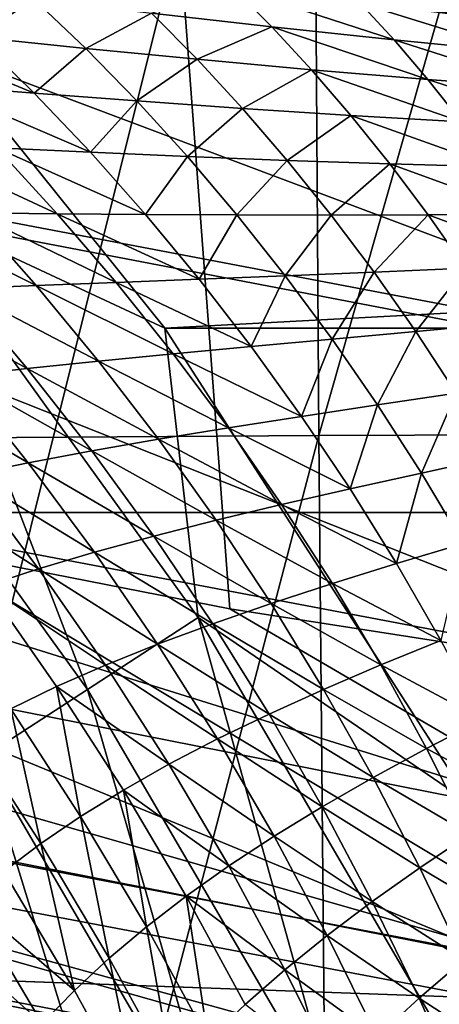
# Model space of a CAD drawing. Header units: metres. Extents: x -104 to 104, y -68 to 90.
# Tile 398 of 656: x -4.195 to -3.766, y 21.229 to 22.235. Entities that reach past the tile are written whole.
import ezdxf

# ---------------------------------------------------------------- set-up
doc = ezdxf.new("R2010")
doc.units = ezdxf.units.M
doc.layers.add('solid_FIT-BATH-153_SW0002', color=7, linetype='CONTINUOUS')

msp = doc.modelspace()

# ---------------------------------------------------------------- linework, layer by layer
at = {"layer": 'solid_FIT-BATH-153_SW0002'}
for points in [[(-4.381793, 26.982065, 8.296501), (-4.867433, 21.806759, 8.296501), (-3.980562, 21.632954, 8.296501)], [(-4.381793, 26.982065, 8.296501), (-3.980562, 21.632954, 8.296501), (-3.087548, 21.493998, 8.296501)], [(-2.937759, 26.679375, 8.296501), (-4.381793, 26.982065, 8.296501), (-3.087548, 21.493998, 8.296501)], [(-2.63771, 26.211987, -14.706702), (-3.918367, 26.207203, -14.669186), (-3.889553, 21.809914, -13.757654)], [(-2.63771, 26.211987, -14.706702), (-3.889553, 21.809914, -13.757654), (-2.617037, 21.814272, -13.793258)], [(-3.918367, 26.207203, -14.669186), (-5.16144, 26.198257, -14.601777), (-5.12553, 21.801846, -13.69361)], [(-3.918367, 26.207203, -14.669186), (-5.12553, 21.801846, -13.69361), (-3.889553, 21.809914, -13.757654)], [(-4.654773, 23.526617, -17.140917), (-3.730722, 23.53022, -17.180685), (-4.637286, 19.901161, -16.411263)], [(-3.730722, 23.53022, -17.180685), (-3.716806, 19.904491, -16.449686), (-4.637286, 19.901161, -16.411263)], [(17.348299, 21.731127, 1.296502), (-17.348299, 21.731127, 1.296502), (-18.94183, 23.051853, 1.296502)], [(17.348299, 21.731127, 1.296502), (-18.94183, 23.051853, 1.296502), (18.94183, 23.051853, 1.296502)], [(-3.354826, 22.470348, 13.965743), (-5.112402, 22.186939, 13.664476), (-4.978304, 22.781448, 13.968488)], [(-5.010463, 22.47994, 17.577913), (-3.364504, 22.166777, 17.574993), (-4.956117, 22.729649, 17.939434)], [(-3.364504, 22.166777, 17.574993), (-3.328689, 22.419733, 17.93647), (-4.956117, 22.729649, 17.939434)], [(-5.073264, 22.193052, 17.247601), (-3.405991, 21.876125, 17.244709), (-5.010463, 22.47994, 17.577913)], [(-3.405991, 21.876125, 17.244709), (-3.364504, 22.166777, 17.574993), (-5.010463, 22.47994, 17.577913)], [(-3.354826, 22.470348, 13.965743), (-3.444454, 21.867683, 13.661698), (-5.112402, 22.186939, 13.664476)], [(-4.409084, 22.370642, 72.796501), (-4.046856, 21.919493, 72.796501), (4.409082, 22.37064, 72.796501)], [(-4.316464, 22.045403, 72.784348), (-4.046856, 21.919493, 72.796501), (-4.409084, 22.370642, 72.796501)], [(-4.046856, 21.919493, 72.796501), (4.046855, 21.919493, 72.796501), (4.409082, 22.37064, 72.796501)], [(-4.180662, 22.256086, 59.597347), (-4.238791, 22.217083, 59.672726), (-4.298116, 22.271008, 59.629078)], [(-3.978423, 22.26825, 59.492649), (-3.937608, 22.227545, 59.537987), (-4.0604, 22.241558, 59.566967)], [(-3.812603, 22.214207, 59.510349), (-3.937608, 22.227545, 59.537987), (-3.978423, 22.26825, 59.492649)], [(-3.847254, 22.251755, 59.465904), (-3.812603, 22.214207, 59.510349), (-3.978423, 22.26825, 59.492649)], [(-4.180662, 22.256086, 59.597347), (-4.127639, 22.205534, 59.640621), (-4.238791, 22.217083, 59.672726)], [(-4.0604, 22.241558, 59.566967), (-4.127639, 22.205534, 59.640621), (-4.180662, 22.256086, 59.597347)], [(-3.68568, 22.201668, 59.483967), (-3.812603, 22.214207, 59.510349), (-3.847254, 22.251755, 59.465904)], [(-3.714329, 22.236078, 59.44046), (-3.68568, 22.201668, 59.483967), (-3.847254, 22.251755, 59.465904)], [(-4.0604, 22.241558, 59.566967), (-4.013628, 22.194361, 59.609764), (-4.127639, 22.205534, 59.640621)], [(-3.937608, 22.227545, 59.537987), (-4.013628, 22.194361, 59.609764), (-4.0604, 22.241558, 59.566967)], [(-4.180302, 22.159784, 59.712688), (-4.282167, 22.168003, 59.746006), (-4.346786, 22.228838, 59.705997)], [(-4.238791, 22.217083, 59.672726), (-4.180302, 22.159784, 59.712688), (-4.346786, 22.228838, 59.705997)], [(-3.937608, 22.227545, 59.537987), (-3.897007, 22.183683, 59.580231), (-4.013628, 22.194361, 59.609764)], [(-3.778064, 22.173666, 59.551987), (-3.897007, 22.183683, 59.580231), (-3.937608, 22.227545, 59.537987)], [(-3.812603, 22.214207, 59.510349), (-3.778064, 22.173666, 59.551987), (-3.937608, 22.227545, 59.537987)], [(-4.127639, 22.205534, 59.640621), (-4.180302, 22.159784, 59.712688), (-4.238791, 22.217083, 59.672726)], [(-4.127639, 22.205534, 59.640621), (-4.075275, 22.15176, 59.680428), (-4.180302, 22.159784, 59.712688)], [(-4.013628, 22.194361, 59.609764), (-4.075275, 22.15176, 59.680428), (-4.127639, 22.205534, 59.640621)], [(-3.657068, 22.164434, 59.524956), (-3.778064, 22.173666, 59.551987), (-3.812603, 22.214207, 59.510349)], [(-3.68568, 22.201668, 59.483967), (-3.657068, 22.164434, 59.524956), (-3.812603, 22.214207, 59.510349)], [(-4.013628, 22.194361, 59.609764), (-3.967355, 22.144094, 59.649334), (-4.075275, 22.15176, 59.680428)], [(-3.897007, 22.183683, 59.580231), (-3.967355, 22.144094, 59.649334), (-4.013628, 22.194361, 59.609764)], [(-5.112402, 22.186939, 13.664476), (-3.552768, 21.248629, 13.409824), (-5.262698, 21.57579, 13.418686)], [(-5.143912, 21.871767, 16.952375), (-3.452749, 21.5506, 16.949495), (-5.073264, 22.193052, 17.247601)], [(-5.112402, 22.186939, 13.664476), (-3.444454, 21.867683, 13.661698), (-3.552768, 21.248629, 13.409824)], [(-3.452749, 21.5506, 16.949495), (-3.405991, 21.876125, 17.244709), (-5.073264, 22.193052, 17.247601)], [(-3.897007, 22.183683, 59.580231), (-3.856763, 22.136909, 59.619499), (-3.967355, 22.144094, 59.649334)], [(-3.743761, 22.130371, 59.590908), (-3.856763, 22.136909, 59.619499), (-3.897007, 22.183683, 59.580231)], [(-3.778064, 22.173666, 59.551987), (-3.743761, 22.130371, 59.590908), (-3.897007, 22.183683, 59.580231)], [(-4.122847, 22.099337, 59.749153), (-4.218788, 22.103867, 59.782333), (-4.282167, 22.168003, 59.746006)], [(-4.180302, 22.159784, 59.712688), (-4.122847, 22.099337, 59.749153), (-4.282167, 22.168003, 59.746006)], [(-3.628596, 22.124607, 59.563488), (-3.743761, 22.130371, 59.590908), (-3.778064, 22.173666, 59.551987)], [(-3.657068, 22.164434, 59.524956), (-3.628596, 22.124607, 59.563488), (-3.778064, 22.173666, 59.551987)], [(-4.075275, 22.15176, 59.680428), (-4.122847, 22.099337, 59.749153), (-4.180302, 22.159784, 59.712688)], [(-4.075275, 22.15176, 59.680428), (-4.023752, 22.094988, 59.716938), (-4.122847, 22.099337, 59.749153)], [(-3.967355, 22.144094, 59.649334), (-4.023752, 22.094988, 59.716938), (-4.075275, 22.15176, 59.680428)], [(-3.967355, 22.144094, 59.649334), (-3.921744, 22.090982, 59.685822), (-4.023752, 22.094988, 59.716938)], [(-3.856763, 22.136909, 59.619499), (-3.921744, 22.090982, 59.685822), (-3.967355, 22.144094, 59.649334)], [(-3.856763, 22.136909, 59.619499), (-3.81702, 22.087442, 59.655907), (-3.921744, 22.090982, 59.685822)], [(-3.70982, 22.084534, 59.627201), (-3.81702, 22.087442, 59.655907), (-3.856763, 22.136909, 59.619499)], [(-3.743761, 22.130371, 59.590908), (-3.70982, 22.084534, 59.627201), (-3.856763, 22.136909, 59.619499)], [(-4.156862, 22.036623, 59.815182), (-4.243764, 22.037333, 59.848751), (-4.311342, 22.108423, 59.816288)], [(-4.218788, 22.103867, 59.782333), (-4.156862, 22.036623, 59.815182), (-4.311342, 22.108423, 59.816288)], [(-4.066621, 22.035931, 59.782299), (-4.156862, 22.036623, 59.815182), (-4.218788, 22.103867, 59.782333)], [(-4.122847, 22.099337, 59.749153), (-4.066621, 22.035931, 59.782299), (-4.218788, 22.103867, 59.782333)], [(-4.023752, 22.094988, 59.716938), (-4.066621, 22.035931, 59.782299), (-4.122847, 22.099337, 59.749153)], [(-4.023752, 22.094988, 59.716938), (-3.973248, 22.035404, 59.750309), (-4.066621, 22.035931, 59.782299)], [(-3.921744, 22.090982, 59.685822), (-3.973248, 22.035404, 59.750309), (-4.023752, 22.094988, 59.716938)], [(-3.921744, 22.090982, 59.685822), (-3.876956, 22.03521, 59.71936), (-3.973248, 22.035404, 59.750309)], [(-3.81702, 22.087442, 59.655907), (-3.876956, 22.03521, 59.71936), (-3.921744, 22.090982, 59.685822)], [(-3.81702, 22.087442, 59.655907), (-3.777922, 22.035461, 59.689571), (-3.876956, 22.03521, 59.71936)], [(-3.676367, 22.036327, 59.660957), (-3.777922, 22.035461, 59.689571), (-3.81702, 22.087442, 59.655907)], [(-3.70982, 22.084534, 59.627201), (-3.676367, 22.036327, 59.660957), (-3.81702, 22.087442, 59.655907)], [(-4.421952, 21.961432, 72.748207), (-4.125854, 21.550419, 72.748207), (-4.316464, 22.045403, 72.784348)], [(-4.316464, 22.045403, 72.784348), (-4.0128, 21.623888, 72.784348), (-4.046856, 21.919493, 72.796501)], [(-4.125854, 21.550419, 72.748207), (-4.0128, 21.623888, 72.784348), (-4.316464, 22.045403, 72.784348)], [(-4.17809, 21.963154, 59.877796), (-4.256119, 21.959726, 59.911232), (-4.327106, 22.037897, 59.882778)], [(-4.243764, 22.037333, 59.848751), (-4.17809, 21.963154, 59.877796), (-4.327106, 22.037897, 59.882778)], [(-4.096592, 21.966434, 59.844738), (-4.17809, 21.963154, 59.877796), (-4.243764, 22.037333, 59.848751)], [(-4.156862, 22.036623, 59.815182), (-4.096592, 21.966434, 59.844738), (-4.243764, 22.037333, 59.848751)], [(-4.011815, 21.969725, 59.812298), (-4.096592, 21.966434, 59.844738), (-4.156862, 22.036623, 59.815182)], [(-4.066621, 22.035931, 59.782299), (-4.011815, 21.969725, 59.812298), (-4.156862, 22.036623, 59.815182)], [(-3.973248, 22.035404, 59.750309), (-4.011815, 21.969725, 59.812298), (-4.066621, 22.035931, 59.782299)], [(-3.973248, 22.035404, 59.750309), (-3.923938, 21.973169, 59.780689), (-4.011815, 21.969725, 59.812298)], [(-3.876956, 22.03521, 59.71936), (-3.923938, 21.973169, 59.780689), (-3.973248, 22.035404, 59.750309)], [(-3.876956, 22.03521, 59.71936), (-3.83315, 21.976927, 59.75008), (-3.923938, 21.973169, 59.780689)], [(-3.777922, 22.035461, 59.689571), (-3.83315, 21.976927, 59.75008), (-3.876956, 22.03521, 59.71936)], [(-3.777922, 22.035461, 59.689571), (-3.739614, 21.981112, 59.720592), (-3.83315, 21.976927, 59.75008)], [(-3.676367, 22.036327, 59.660957), (-3.643531, 21.985886, 59.692249), (-3.777922, 22.035461, 59.689571)], [(-3.643531, 21.985886, 59.692249), (-3.739614, 21.981112, 59.720592), (-3.777922, 22.035461, 59.689571)], [(-3.923938, 21.973169, 59.780689), (-3.958609, 21.90085, 59.839298), (-4.011815, 21.969725, 59.812298)], [(-3.923938, 21.973169, 59.780689), (-3.875989, 21.908403, 59.808212), (-3.958609, 21.90085, 59.839298)], [(-3.83315, 21.976927, 59.75008), (-3.875989, 21.908403, 59.808212), (-3.923938, 21.973169, 59.780689)], [(-3.83315, 21.976927, 59.75008), (-3.790482, 21.916248, 59.778088), (-3.875989, 21.908403, 59.808212)], [(-3.739614, 21.981112, 59.720592), (-3.790482, 21.916248, 59.778088), (-3.83315, 21.976927, 59.75008)], [(-3.739614, 21.981112, 59.720592), (-3.702235, 21.924498, 59.749058), (-3.790482, 21.916248, 59.778088)], [(-4.17809, 21.963154, 59.877796), (-4.114525, 21.88603, 59.903614), (-4.256119, 21.959726, 59.911232)], [(-4.096592, 21.966434, 59.844738), (-4.038172, 21.893438, 59.871174), (-4.17809, 21.963154, 59.877796)], [(-4.038172, 21.893438, 59.871174), (-4.114525, 21.88603, 59.903614), (-4.17809, 21.963154, 59.877796)], [(-4.011815, 21.969725, 59.812298), (-3.958609, 21.90085, 59.839298), (-4.096592, 21.966434, 59.844738)], [(-3.958609, 21.90085, 59.839298), (-4.038172, 21.893438, 59.871174), (-4.096592, 21.966434, 59.844738)], [(-4.23192, 21.481493, 72.689178), (-4.125854, 21.550419, 72.748207), (-4.421952, 21.961432, 72.748207)], [(-4.256119, 21.959726, 59.911232), (-4.187506, 21.878473, 59.936375), (-4.330471, 21.955963, 59.944798)], [(-4.187506, 21.878473, 59.936375), (-4.256944, 21.870592, 59.969193), (-4.330471, 21.955963, 59.944798)], [(-4.114525, 21.88603, 59.903614), (-4.187506, 21.878473, 59.936375), (-4.256119, 21.959726, 59.911232)], [(-3.702235, 21.924498, 59.749058), (-3.749099, 21.853258, 59.803467), (-3.790482, 21.916248, 59.778088)], [(-4.046856, 21.919493, 72.796501), (-3.73363, 21.433043, 72.796501), (4.046855, 21.919493, 72.796501)], [(-4.0128, 21.623888, 72.784348), (-3.73363, 21.433043, 72.796501), (-4.046856, 21.919493, 72.796501)], [(-3.790482, 21.916248, 59.778088), (-3.829561, 21.841198, 59.832977), (-3.875989, 21.908403, 59.808212)], [(-3.790482, 21.916248, 59.778088), (-3.749099, 21.853258, 59.803467), (-3.829561, 21.841198, 59.832977)], [(-3.875989, 21.908403, 59.808212), (-3.907172, 21.829409, 59.86343), (-3.958609, 21.90085, 59.839298)], [(-3.875989, 21.908403, 59.808212), (-3.829561, 21.841198, 59.832977), (-3.907172, 21.829409, 59.86343)], [(-4.038172, 21.893438, 59.871174), (-3.981781, 21.817749, 59.894634), (-4.114525, 21.88603, 59.903614)], [(-3.958609, 21.90085, 59.839298), (-3.907172, 21.829409, 59.86343), (-4.038172, 21.893438, 59.871174)], [(-3.907172, 21.829409, 59.86343), (-3.981781, 21.817749, 59.894634), (-4.038172, 21.893438, 59.871174)], [(-4.114525, 21.88603, 59.903614), (-4.053257, 21.806086, 59.926369), (-4.187506, 21.878473, 59.936375)], [(-3.981781, 21.817749, 59.894634), (-4.053257, 21.806086, 59.926369), (-4.114525, 21.88603, 59.903614)], [(-4.187506, 21.878473, 59.936375), (-4.121464, 21.794275, 59.958382), (-4.256944, 21.870592, 59.969193)], [(-4.053257, 21.806086, 59.926369), (-4.121464, 21.794275, 59.958382), (-4.187506, 21.878473, 59.936375)], [(-5.221574, 21.519878, 16.695093), (-3.504226, 21.19404, 16.692205), (-5.143912, 21.871767, 16.952375)], [(-3.504226, 21.19404, 16.692205), (-3.452749, 21.5506, 16.949495), (-5.143912, 21.871767, 16.952375)], [(-4.256944, 21.870592, 59.969193), (-4.186266, 21.782152, 59.990414), (-4.322699, 21.862228, 60.001789)], [(-4.186266, 21.782152, 59.990414), (-4.247557, 21.769569, 60.022182), (-4.322699, 21.862228, 60.001789)], [(-4.121464, 21.794275, 59.958382), (-4.186266, 21.782152, 59.990414), (-4.256944, 21.870592, 59.969193)], [(-3.749099, 21.853258, 59.803467), (-3.7848, 21.771631, 59.855064), (-3.829561, 21.841198, 59.832977)], [(-3.749099, 21.853258, 59.803467), (-3.709139, 21.788021, 59.826271), (-3.7848, 21.771631, 59.855064)], [(-3.829561, 21.841198, 59.832977), (-3.857659, 21.755493, 59.884781), (-3.907172, 21.829409, 59.86343)], [(-3.829561, 21.841198, 59.832977), (-3.7848, 21.771631, 59.855064), (-3.857659, 21.755493, 59.884781)], [(-3.907172, 21.829409, 59.86343), (-3.857659, 21.755493, 59.884781), (-3.981781, 21.817749, 59.894634)], [(-3.981781, 21.817749, 59.894634), (-3.927581, 21.739468, 59.915234), (-4.053257, 21.806086, 59.926369)], [(-3.857659, 21.755493, 59.884781), (-3.927581, 21.739468, 59.915234), (-3.981781, 21.817749, 59.894634)], [(-2.617037, 21.814272, -13.793258), (-3.889553, 21.809914, -13.757654), (-3.848604, 17.305637, -12.889429)], [(-2.617037, 21.814272, -13.793258), (-3.848604, 17.305637, -12.889429), (-2.58859, 17.309361, -12.922978)], [(-5.372497, 21.761213, 8.308811), (-3.600192, 21.410938, 8.308812), (-4.867433, 21.806759, 8.296501)], [(-3.889553, 21.809914, -13.757654), (-5.12553, 21.801846, -13.69361), (-5.073352, 17.298805, -12.829013)], [(-3.889553, 21.809914, -13.757654), (-5.073352, 17.298805, -12.829013), (-3.848604, 17.305637, -12.889429)], [(-3.600192, 21.410938, 8.308812), (-3.980562, 21.632954, 8.296501), (-4.867433, 21.806759, 8.296501)], [(-4.053257, 21.806086, 59.926369), (-3.994453, 21.723434, 59.946194), (-4.121464, 21.794275, 59.958382)], [(-3.927581, 21.739468, 59.915234), (-3.994453, 21.723434, 59.946194), (-4.053257, 21.806086, 59.926369)], [(-4.121464, 21.794275, 59.958382), (-4.058167, 21.70726, 59.977409), (-4.186266, 21.782152, 59.990414)], [(-3.994453, 21.723434, 59.946194), (-4.058167, 21.70726, 59.977409), (-4.121464, 21.794275, 59.958382)], [(-4.186266, 21.782152, 59.990414), (-4.118616, 21.690788, 60.008621), (-4.247557, 21.769569, 60.022182)], [(-4.058167, 21.70726, 59.977409), (-4.118616, 21.690788, 60.008621), (-4.186266, 21.782152, 59.990414)], [(-3.709139, 21.788021, 59.826271), (-3.741834, 21.699776, 59.874512), (-3.7848, 21.771631, 59.855064)], [(-3.7848, 21.771631, 59.855064), (-3.810203, 21.679184, 59.903416), (-3.857659, 21.755493, 59.884781)], [(-3.7848, 21.771631, 59.855064), (-3.741834, 21.699776, 59.874512), (-3.810203, 21.679184, 59.903416)], [(-4.247557, 21.769569, 60.022182), (-4.175726, 21.67388, 60.039558), (-4.305227, 21.756338, 60.053398)], [(-4.118616, 21.690788, 60.008621), (-4.175726, 21.67388, 60.039558), (-4.247557, 21.769569, 60.022182)], [(-5.408078, 21.612677, 8.345492), (-3.624038, 21.260073, 8.345493), (-5.372497, 21.761213, 8.308811)], [(-3.624038, 21.260073, 8.345493), (-3.600192, 21.410938, 8.308812), (-5.372497, 21.761213, 8.308811)], [(-4.175726, 21.67388, 60.039558), (-4.229422, 21.656361, 60.069935), (-4.305227, 21.756338, 60.053398)], [(-3.857659, 21.755493, 59.884781), (-3.810203, 21.679184, 59.903416), (-3.927581, 21.739468, 59.915234)], [(-3.927581, 21.739468, 59.915234), (-3.875709, 21.658695, 59.933048), (-3.994453, 21.723434, 59.946194)], [(-3.810203, 21.679184, 59.903416), (-3.875709, 21.658695, 59.933048), (-3.927581, 21.739468, 59.915234)], [(15.662336, 20.529631, 1.296502), (-15.662336, 20.529631, 1.296502), (-17.348299, 21.731127, 1.296502)], [(15.662336, 20.529631, 1.296502), (-17.348299, 21.731127, 1.296502), (17.348299, 21.731127, 1.296502)], [(-3.994453, 21.723434, 59.946194), (-3.938257, 21.638193, 59.963184), (-4.058167, 21.70726, 59.977409)], [(-3.875709, 21.658695, 59.933048), (-3.938257, 21.638193, 59.963184), (-3.994453, 21.723434, 59.946194)], [(-4.058167, 21.70726, 59.977409), (-3.997761, 21.617558, 59.993572), (-4.118616, 21.690788, 60.008621)], [(-3.938257, 21.638193, 59.963184), (-3.997761, 21.617558, 59.993572), (-4.058167, 21.70726, 59.977409)], [(-3.741834, 21.699776, 59.874512), (-3.764919, 21.600578, 59.919353), (-3.810203, 21.679184, 59.903416)], [(-4.118616, 21.690788, 60.008621), (-4.054143, 21.596642, 60.023956), (-4.175726, 21.67388, 60.039558)], [(-3.997761, 21.617558, 59.993572), (-4.054143, 21.596642, 60.023956), (-4.118616, 21.690788, 60.008621)], [(-4.175726, 21.67388, 60.039558), (-4.107358, 21.575317, 60.05407), (-4.229422, 21.656361, 60.069935)], [(-4.054143, 21.596642, 60.023956), (-4.107358, 21.575317, 60.05407), (-4.175726, 21.67388, 60.039558)], [(-3.810203, 21.679184, 59.903416), (-3.764919, 21.600578, 59.919353), (-3.875709, 21.658695, 59.933048)], [(-4.229422, 21.656361, 60.069935), (-4.157362, 21.553423, 60.083652), (-4.204175, 21.530838, 60.112423)], [(-4.107358, 21.575317, 60.05407), (-4.157362, 21.553423, 60.083652), (-4.229422, 21.656361, 60.069935)], [(-3.875709, 21.658695, 59.933048), (-3.826283, 21.575537, 59.948124), (-3.938257, 21.638193, 59.963184)], [(-3.764919, 21.600578, 59.919353), (-3.826283, 21.575537, 59.948124), (-3.875709, 21.658695, 59.933048)], [(-3.938257, 21.638193, 59.963184), (-3.884787, 21.550484, 59.977402), (-3.997761, 21.617558, 59.993572)], [(-3.600192, 21.410938, 8.308812), (-3.087548, 21.493998, 8.296501), (-3.980562, 21.632954, 8.296501)], [(-3.826283, 21.575537, 59.948124), (-3.884787, 21.550484, 59.977402), (-3.938257, 21.638193, 59.963184)], [(-4.125854, 21.550419, 72.748207), (-3.870537, 21.112906, 72.748207), (-4.0128, 21.623888, 72.784348)], [(-4.0128, 21.623888, 72.784348), (-3.750959, 21.175194, 72.784348), (-3.73363, 21.433043, 72.796501)], [(-3.870537, 21.112906, 72.748207), (-3.750959, 21.175194, 72.784348), (-4.0128, 21.623888, 72.784348)], [(-5.441807, 21.47154, 8.405639), (-3.646641, 21.116732, 8.405639), (-5.408078, 21.612677, 8.345492)], [(-3.646641, 21.116732, 8.405639), (-3.624038, 21.260073, 8.345493), (-5.408078, 21.612677, 8.345492)], [(-3.997761, 21.617558, 59.993572), (-3.940366, 21.525303, 60.00695), (-4.054143, 21.596642, 60.023956)], [(-3.884787, 21.550484, 59.977402), (-3.940366, 21.525303, 60.00695), (-3.997761, 21.617558, 59.993572)], [(-4.054143, 21.596642, 60.023956), (-3.992966, 21.499863, 60.036514), (-4.107358, 21.575317, 60.05407)], [(-3.940366, 21.525303, 60.00695), (-3.992966, 21.499863, 60.036514), (-4.054143, 21.596642, 60.023956)], [(-3.764919, 21.600578, 59.919353), (-3.721901, 21.519791, 59.932579), (-3.826283, 21.575537, 59.948124)], [(-3.588043, 21.113632, 13.352787), (-5.303607, 21.443123, 13.36142), (-5.262698, 21.57579, 13.418686)], [(-3.588043, 21.113632, 13.352787), (-5.262698, 21.57579, 13.418686), (-3.552768, 21.248629, 13.409824)], [(-4.107358, 21.575317, 60.05407), (-4.04257, 21.474049, 60.065838), (-4.157362, 21.553423, 60.083652)], [(-3.992966, 21.499863, 60.036514), (-4.04257, 21.474049, 60.065838), (-4.107358, 21.575317, 60.05407)], [(-3.826283, 21.575537, 59.948124), (-3.779396, 21.490122, 59.960464), (-3.884787, 21.550484, 59.977402)], [(-3.721901, 21.519791, 59.932579), (-3.779396, 21.490122, 59.960464), (-3.826283, 21.575537, 59.948124)], [(-4.23192, 21.481493, 72.689178), (-3.982724, 21.054468, 72.689178), (-4.125854, 21.550419, 72.748207)], [(-4.157362, 21.553423, 60.083652), (-4.132786, 21.420727, 60.12278), (-4.204175, 21.530838, 60.112423)], [(-4.157362, 21.553423, 60.083652), (-4.089163, 21.447706, 60.094681), (-4.132786, 21.420727, 60.12278)], [(-4.04257, 21.474049, 60.065838), (-4.089163, 21.447706, 60.094681), (-4.157362, 21.553423, 60.083652)], [(-3.982724, 21.054468, 72.689178), (-3.870537, 21.112906, 72.748207), (-4.125854, 21.550419, 72.748207)], [(-3.884787, 21.550484, 59.977402), (-3.834135, 21.460443, 59.98888), (-3.940366, 21.525303, 60.00695)], [(-3.779396, 21.490122, 59.960464), (-3.834135, 21.460443, 59.98888), (-3.884787, 21.550484, 59.977402)], [(-4.204175, 21.530838, 60.112423), (-4.173493, 21.392986, 60.149906), (-4.247833, 21.507429, 60.140121)], [(-4.204175, 21.530838, 60.112423), (-4.132786, 21.420727, 60.12278), (-4.173493, 21.392986, 60.149906)], [(-3.940366, 21.525303, 60.00695), (-3.886072, 21.430651, 60.017597), (-3.992966, 21.499863, 60.036514)], [(-3.834135, 21.460443, 59.98888), (-3.886072, 21.430651, 60.017597), (-3.940366, 21.525303, 60.00695)], [(-5.305362, 21.141415, 16.478363), (-3.559834, 20.81053, 16.475449), (-5.221574, 21.519878, 16.695093)], [(-3.559834, 20.81053, 16.475449), (-3.504226, 21.19404, 16.692205), (-5.221574, 21.519878, 16.695093)], [(-3.721901, 21.519791, 59.932579), (-3.681225, 21.436964, 59.943054), (-3.779396, 21.490122, 59.960464)], [(-4.247833, 21.507429, 60.140121), (-4.173493, 21.392986, 60.149906), (-4.211387, 21.364414, 60.175873)], [(-3.992966, 21.499863, 60.036514), (-3.935176, 21.400623, 60.046368), (-4.04257, 21.474049, 60.065838)], [(-3.886072, 21.430651, 60.017597), (-3.935176, 21.400623, 60.046368), (-3.992966, 21.499863, 60.036514)], [(-3.779396, 21.490122, 59.960464), (-3.735122, 21.402601, 59.970055), (-3.834135, 21.460443, 59.98888)], [(-3.681225, 21.436964, 59.943054), (-3.735122, 21.402601, 59.970055), (-3.779396, 21.490122, 59.960464)], [(-4.327769, 21.419205, 72.60907), (-4.084104, 21.001659, 72.60907), (-4.23192, 21.481493, 72.689178)], [(-4.084104, 21.001659, 72.60907), (-3.982724, 21.054468, 72.689178), (-4.23192, 21.481493, 72.689178)], [(-5.472865, 21.34129, 8.487765), (-3.667453, 20.984457, 8.487766), (-5.441807, 21.47154, 8.405639)], [(-3.667453, 20.984457, 8.487766), (-3.646641, 21.116732, 8.405639), (-5.441807, 21.47154, 8.405639)], [(-4.04257, 21.474049, 60.065838), (-3.981451, 21.370253, 60.074959), (-4.089163, 21.447706, 60.094681)], [(-3.935176, 21.400623, 60.046368), (-3.981451, 21.370253, 60.074959), (-4.04257, 21.474049, 60.065838)], [(-3.834135, 21.460443, 59.98888), (-3.786375, 21.368238, 59.997623), (-3.886072, 21.430651, 60.017597)], [(-3.735122, 21.402601, 59.970055), (-3.786375, 21.368238, 59.997623), (-3.834135, 21.460443, 59.98888)], [(-5.334182, 21.313593, 13.280837), (-5.303607, 21.443123, 13.36142), (-3.588043, 21.113632, 13.352787)], [(-4.089163, 21.447706, 60.094681), (-4.065609, 21.30797, 60.130661), (-4.132786, 21.420727, 60.12278)], [(-4.089163, 21.447706, 60.094681), (-4.024909, 21.339401, 60.10313), (-4.065609, 21.30797, 60.130661)], [(-3.981451, 21.370253, 60.074959), (-4.024909, 21.339401, 60.10313), (-4.089163, 21.447706, 60.094681)], [(-3.886072, 21.430651, 60.017597), (-3.83495, 21.333776, 60.025539), (-3.935176, 21.400623, 60.046368)], [(-3.786375, 21.368238, 59.997623), (-3.83495, 21.333776, 60.025539), (-3.886072, 21.430651, 60.017597)], [(-4.132786, 21.420727, 60.12278), (-4.103621, 21.275843, 60.157341), (-4.173493, 21.392986, 60.149906)], [(-4.132786, 21.420727, 60.12278), (-4.065609, 21.30797, 60.130661), (-4.103621, 21.275843, 60.157341)], [(-4.410481, 21.365454, 72.510307), (-4.17159, 20.956089, 72.510307), (-4.327769, 21.419205, 72.60907)], [(-4.17159, 20.956089, 72.510307), (-4.084104, 21.001659, 72.60907), (-4.327769, 21.419205, 72.60907)], [(-3.935176, 21.400623, 60.046368), (-3.880838, 21.299103, 60.05357), (-3.981451, 21.370253, 60.074959)], [(-3.83495, 21.333776, 60.025539), (-3.880838, 21.299103, 60.05357), (-3.935176, 21.400623, 60.046368)], [(-3.735122, 21.402601, 59.970055), (-3.693523, 21.313162, 59.976864), (-3.786375, 21.368238, 59.997623)], [(-4.173493, 21.392986, 60.149906), (-4.13905, 21.242952, 60.183018), (-4.211387, 21.364414, 60.175873)], [(-4.173493, 21.392986, 60.149906), (-4.103621, 21.275843, 60.157341), (-4.13905, 21.242952, 60.183018)], [(-3.981451, 21.370253, 60.074959), (-3.924063, 21.264124, 60.081497), (-4.024909, 21.339401, 60.10313)], [(-3.880838, 21.299103, 60.05357), (-3.924063, 21.264124, 60.081497), (-3.981451, 21.370253, 60.074959)], [(-4.242519, 20.919142, 72.395897), (-4.17159, 20.956089, 72.510307), (-4.410481, 21.365454, 72.510307)], [(-4.211387, 21.364414, 60.175873), (-4.13905, 21.242952, 60.183018), (-4.246571, 21.334942, 60.200607)], [(-3.786375, 21.368238, 59.997623), (-3.741563, 21.274057, 60.003624), (-3.83495, 21.333776, 60.025539)], [(-3.693523, 21.313162, 59.976864), (-3.741563, 21.274057, 60.003624), (-3.786375, 21.368238, 59.997623)], [(-5.50051, 21.225143, 8.589848), (-3.685977, 20.866512, 8.589849), (-5.472865, 21.34129, 8.487765)], [(-3.685977, 20.866512, 8.589849), (-3.667453, 20.984457, 8.487766), (-5.472865, 21.34129, 8.487765)], [(-4.024909, 21.339401, 60.10313), (-4.002698, 21.19278, 60.136173), (-4.065609, 21.30797, 60.130661)], [(-4.024909, 21.339401, 60.10313), (-3.964659, 21.228714, 60.109097), (-4.002698, 21.19278, 60.136173)], [(-3.924063, 21.264124, 60.081497), (-3.964659, 21.228714, 60.109097), (-4.024909, 21.339401, 60.10313)], [(-4.246571, 21.334942, 60.200607), (-4.171995, 21.209236, 60.207645), (-4.279154, 21.30456, 60.224209)], [(-4.13905, 21.242952, 60.183018), (-4.171995, 21.209236, 60.207645), (-4.246571, 21.334942, 60.200607)], [(-3.83495, 21.333776, 60.025539), (-3.787055, 21.234873, 60.030796), (-3.880838, 21.299103, 60.05357)], [(-3.741563, 21.274057, 60.003624), (-3.787055, 21.234873, 60.030796), (-3.83495, 21.333776, 60.025539)], [(-5.362056, 21.195023, 13.177623), (-5.334182, 21.313593, 13.280837), (-3.609053, 20.981764, 13.27232)], [(-3.609053, 20.981764, 13.27232), (-5.334182, 21.313593, 13.280837), (-3.588043, 21.113632, 13.352787)], [(-4.171995, 21.209236, 60.207645), (-4.202549, 21.174683, 60.231342), (-4.279154, 21.30456, 60.224209)], [(-4.065609, 21.30797, 60.130661), (-4.038264, 21.156216, 60.162544), (-4.103621, 21.275843, 60.157341)], [(-4.065609, 21.30797, 60.130661), (-4.002698, 21.19278, 60.136173), (-4.038264, 21.156216, 60.162544)], [(-3.880838, 21.299103, 60.05357), (-3.830005, 21.195507, 60.058163), (-3.924063, 21.264124, 60.081497)], [(-3.787055, 21.234873, 60.030796), (-3.830005, 21.195507, 60.058163), (-3.880838, 21.299103, 60.05357)], [(-4.103621, 21.275843, 60.157341), (-4.07146, 21.118958, 60.188095), (-4.13905, 21.242952, 60.183018)], [(-4.103621, 21.275843, 60.157341), (-4.038264, 21.156216, 60.162544), (-4.07146, 21.118958, 60.188095)], [(-3.741563, 21.274057, 60.003624), (-3.699756, 21.178118, 60.006889), (-3.787055, 21.234873, 60.030796)], [(-3.924063, 21.264124, 60.081497), (-3.870454, 21.155874, 60.085514), (-3.964659, 21.228714, 60.109097)], [(-3.830005, 21.195507, 60.058163), (-3.870454, 21.155874, 60.085514), (-3.924063, 21.264124, 60.081497)], [(-4.13905, 21.242952, 60.183018), (-4.07146, 21.118958, 60.188095), (-4.171995, 21.209236, 60.207645)], [(-3.787055, 21.234873, 60.030796), (-3.74244, 21.134165, 60.03339), (-3.830005, 21.195507, 60.058163)], [(-3.699756, 21.178118, 60.006889), (-3.74244, 21.134165, 60.03339), (-3.787055, 21.234873, 60.030796)]]:
    msp.add_3dface(points, dxfattribs=at)

doc.saveas('drawing.dxf')
